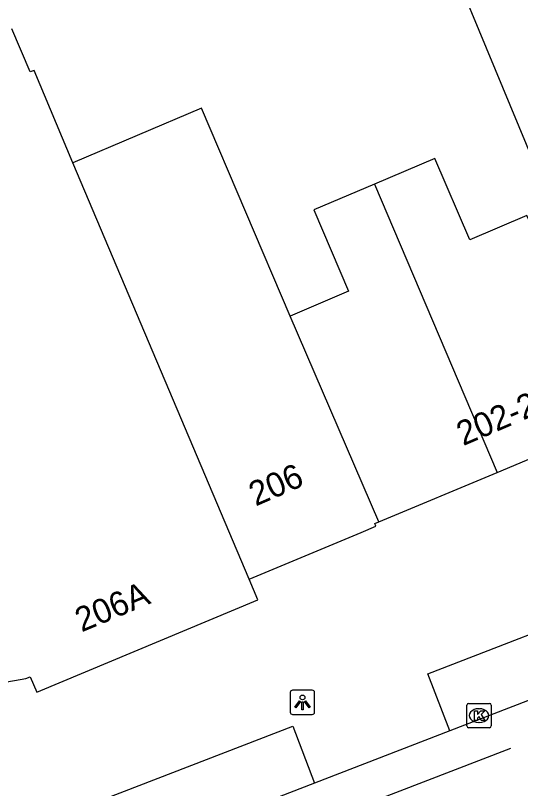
# Model space of a CAD drawing. Extents: x 159265 to 160143, y 383413 to 384319.
# Drawn here: x 159572.42 to 159593.13, y 383548.82 to 383580.55 of the extents above; entities that cross this region are included whole.
import ezdxf

# ---------------------------------------------------------------- set-up
doc = ezdxf.new("R2010")
doc.units = 0
for name, color, linetype in [('IMGEO_Kolk', 7, 'Continuous'), ('IMGEO_Lichtpunt', 7, 'Continuous'), ('IMGEO_Pand', 7, 'Continuous'), ('IMGEO_Pand_nummerreeks', 7, 'Continuous'), ('IMGEO_Rijbaan_lokaal_gesloten', 7, 'Continuous'), ('IMGEO_Voetpad_open', 7, 'Continuous')]:
    doc.layers.add(name, color=color, linetype=linetype)

msp = doc.modelspace()

# ---------------------------------------------------------------- linework, layer by layer
at = {"layer": 'IMGEO_Kolk'}
for p, q in [((159590.932, 383551.386), (159590.932, 383552.238)), ((159591.007, 383552.312), (159591.859, 383552.312)), ((159591.933, 383552.238), (159591.933, 383551.386)), ((159591.42, 383552.092), (159591.445, 383552.092)), ((159591.859, 383551.312), (159591.007, 383551.312)), ((159591.443, 383551.532), (159591.418, 383551.532))]:
    msp.add_line(p, q, dxfattribs=at)
for points in [[(159590.932, 383551.386), (159590.932, 383552.238)], [(159591.007, 383552.312), (159591.859, 383552.312)], [(159591.933, 383552.238), (159591.933, 383551.386)], [(159591.253, 383552.012), (159591.376, 383552.012), (159591.376, 383551.861), (159591.506, 383552.012), (159591.67, 383552.012), (159591.524, 383551.861), (159591.677, 383551.612), (159591.525, 383551.612), (159591.44, 383551.776), (159591.376, 383551.709), (159591.376, 383551.612), (159591.253, 383551.612), (159591.253, 383552.012)], [(159591.859, 383551.312), (159591.007, 383551.312)]]:
    msp.add_lwpolyline(points, dxfattribs=at)
for centre, start, end in [((159591.009, 383552.236), 91.552, 178.448), ((159591.009, 383552.236), 91.552, 178.448), ((159591.857, 383552.236), 1.552, 88.448), ((159591.857, 383552.236), 1.552, 88.448), ((159591.009, 383551.388), 181.552, 268.448), ((159591.009, 383551.388), 181.552, 268.448), ((159591.857, 383551.388), 271.552, 358.448), ((159591.857, 383551.388), 271.552, 358.448)]:
    msp.add_arc(centre, 0.0765, start, end, dxfattribs=at)
for centre, major_axis, ratio, start_param, end_param in [((159591.419, 383551.812), (-0.387, 0.002), 0.722429, 4.712389, 7.853982), ((159591.444, 383551.812), (-0.39, 0.002), 0.717154, 1.570796, 4.712389)]:
    msp.add_ellipse(centre, major_axis=major_axis, ratio=ratio, start_param=start_param, end_param=end_param, dxfattribs=at)
at = {"layer": 'IMGEO_Lichtpunt'}
for p, q in [((159584.593, 383552.853), (159583.785, 383552.853)), ((159584.593, 383552.853), (159583.785, 383552.853)), ((159583.691, 383552.758), (159583.691, 383551.951)), ((159583.691, 383552.758), (159583.691, 383551.951)), ((159584.687, 383551.951), (159584.687, 383552.758)), ((159584.687, 383551.951), (159584.687, 383552.758)), ((159583.785, 383551.857), (159584.593, 383551.857)), ((159583.785, 383551.857), (159584.593, 383551.857))]:
    msp.add_line(p, q, dxfattribs=at)
for points in [[(159584.065, 383552.422), (159584.104, 383552.394), (159583.916, 383552.132), (159583.878, 383552.159), (159584.065, 383552.422)], [(159584.167, 383552.374), (159584.214, 383552.374), (159584.214, 383552.052), (159584.167, 383552.052), (159584.167, 383552.374)], [(159584.277, 383552.394), (159584.315, 383552.421), (159584.502, 383552.159), (159584.463, 383552.131), (159584.277, 383552.394)]]:
    msp.add_lwpolyline(points, dxfattribs=at)
msp.add_circle((159584.19, 383552.556), 0.0994, dxfattribs=at)
for centre, start, end in [((159583.785, 383552.758), 90, 180), ((159583.785, 383552.758), 90, 180), ((159584.593, 383552.758), 0, 90), ((159584.593, 383552.758), 0, 90), ((159583.785, 383551.951), 180, 270), ((159583.785, 383551.951), 180, 270), ((159584.593, 383551.951), 270, 0), ((159584.593, 383551.951), 270, 360)]:
    msp.add_arc(centre, 0.0946, start, end, dxfattribs=at)
at = {"layer": 'IMGEO_Pand'}
for points in [[(159593.928, 383590.754), (159585.134, 383587.106), (159587.556, 383582.99), (159589.785, 383583.914), (159595.01, 383571.313), (159598.106, 383564.278)], [(159574.773, 383574.509), (159573.185, 383578.299), (159573.025, 383578.233), (159572.272, 383580.005)], [(159583.68, 383568.214), (159580.051, 383576.753), (159574.773, 383574.509)], [(159582, 383557.414), (159574.773, 383574.509)], [(159597.249, 383563.919), (159593.397, 383572.335), (159591.049, 383571.337), (159589.625, 383574.687), (159587.14, 383573.63)], [(159587.14, 383573.63), (159584.655, 383572.574), (159586.075, 383569.232), (159583.68, 383568.214)], [(159587.14, 383573.63), (159592.174, 383561.793)], [(159587.325, 383559.761), (159583.68, 383568.214)], [(159592.174, 383561.793), (159597.249, 383563.919)], [(159587.325, 383559.761), (159592.174, 383561.793)], [(159582, 383557.414), (159586.599, 383559.332), (159587.204, 383559.591), (159587.161, 383559.692), (159587.325, 383559.761)], [(159567.98, 383555.047), (159568.637, 383555.281), (159568.71, 383555.109), (159569.261, 383554.256), (159569.478, 383554.029), (159570.271, 383553.478), (159570.572, 383553.357), (159571.522, 383553.163), (159571.835, 383553.159), (159572.843, 383553.328), (159573.017, 383553.396), (159573.297, 383552.768), (159582.356, 383556.566), (159582, 383557.414)]]:
    msp.add_lwpolyline(points, dxfattribs=at)
at = {"layer": 'IMGEO_Rijbaan_lokaal_gesloten'}
for points in [[(159613.978, 383560.368), (159590.237, 383551.186)], [(159590.237, 383551.186), (159584.678, 383549.036)], [(159592.721, 383550.465), (159574.036, 383543.246)], [(159584.678, 383549.036), (159573.444, 383544.691)]]:
    msp.add_lwpolyline(points, dxfattribs=at)
at = {"layer": 'IMGEO_Voetpad_open'}
for points in [[(159590.237, 383551.186), (159589.337, 383553.529), (159613.087, 383562.722), (159613.538, 383561.556)], [(159573.444, 383544.691), (159572.567, 383547.038), (159583.792, 383551.383), (159584.678, 383549.036)]]:
    msp.add_lwpolyline(points, dxfattribs=at)

# ---------------------------------------------------------------- texts
at = {"layer": 'IMGEO_Pand_nummerreeks'}
for s, rotation, p in [('202-204', 23.2105, (159590.782, 383562.87)), ('206', 23.6001, (159582.271, 383560.391)), ('206A', 22.7235, (159575.131, 383555.223))]:
    msp.add_text(s, height=1, rotation=rotation, dxfattribs=at).set_placement(p)

doc.saveas('drawing.dxf')
